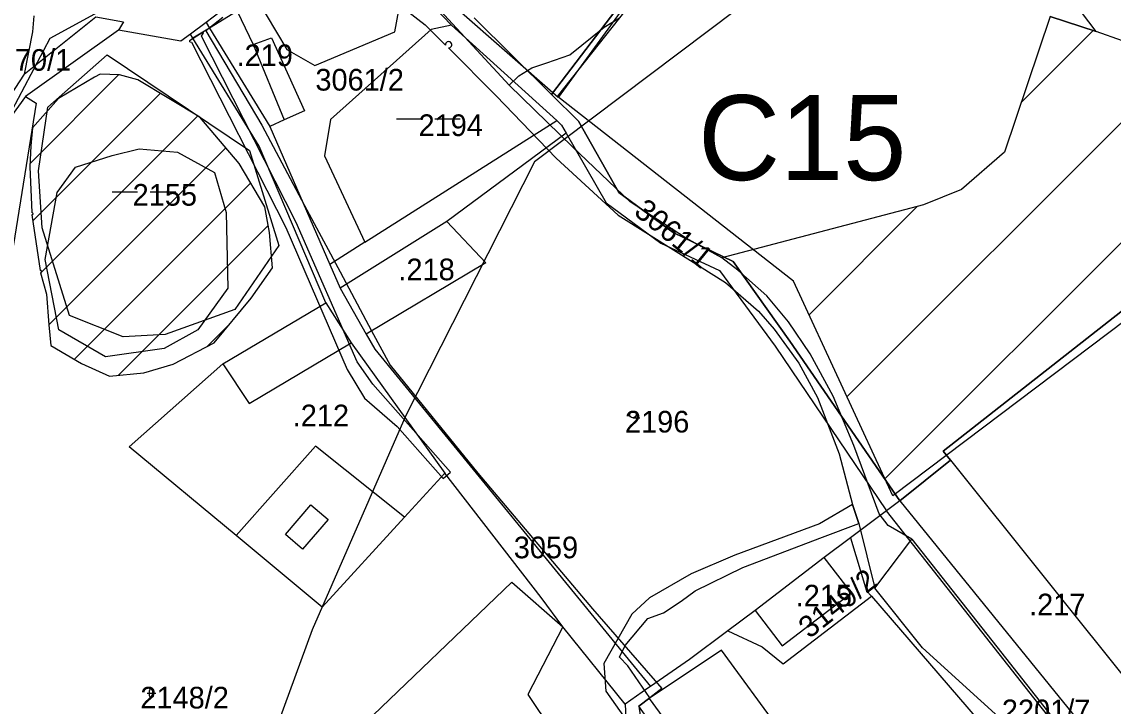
# Model space of a CAD drawing. Extents: x -564810 to -550519, y -1045831 to -1034011.
# Drawn here: x -553398.7 to -553141.5, y -1036979.4 to -1036818.2 of the extents above; entities that cross this region are included whole.
import ezdxf

# ---------------------------------------------------------------- set-up
doc = ezdxf.new("R2010")
doc.units = 0
for name, color, linetype in [('KN stav', 7, 'Continuous'), ('Lesní porost', 7, 'Continuous'), ('Obvod KPU', 7, 'Continuous'), ('označ pol cest', 7, 'Continuous'), ('Parcelní čísla', 7, 'Continuous'), ('Polní cesty stavající', 7, 'Continuous'), ('STG', 7, 'Continuous'), ('Vodní plocha', 7, 'Continuous'), ('Vrstva 22', 7, 'Continuous'), ('Vrstva 33', 7, 'Continuous'), ('Vrstva 4', 7, 'Continuous'), ('Vrstva 5', 7, 'Continuous'), ('zamokř ploch', 7, 'Continuous')]:
    doc.layers.add(name, color=color, linetype=linetype)

msp = doc.modelspace()

# ---------------------------------------------------------------- linework, layer by layer
at = {"layer": 'KN stav'}
for p, q in [((-553249.99, -1036803.99), (-553273.82, -1036835.26)), ((-553273.82, -1036835.26), (-553249.99, -1036803.99)), ((-553310.76, -1036820.54), (-553308.39, -1036807.51)), ((-553308.39, -1036807.51), (-553297.38, -1036819)), ((-553344.62, -1036810.59), (-553336.21, -1036824.69)), ((-553398.1, -1036830.48), (-553381.22, -1036816.98)), ((-553395.79, -1036816.73), (-553396.18, -1036820.54)), ((-553381.22, -1036816.98), (-553374.73, -1036818.18)), ((-553351.92, -1036815.83), (-553355.26, -1036818.32)), ((-553347.94, -1036815.7), (-553344.15, -1036823.53)), ((-553292.1, -1036817.2), (-553273.82, -1036835.26)), ((-553374.73, -1036818.18), (-553375.88, -1036820.14)), ((-553355.26, -1036818.32), (-553358.92, -1036821.05)), ((-553355.26, -1036818.32), (-553354.44, -1036819.67)), ((-553354.44, -1036819.67), (-553340.2, -1036842.81)), ((-553302.23, -1036819.95), (-553325.91, -1036841.16)), ((-553297.38, -1036819), (-553302.23, -1036819.95)), ((-553297.38, -1036819), (-553272.62, -1036841.44)), ((-553396.18, -1036820.54), (-553398.1, -1036830.48)), ((-553375.88, -1036820.14), (-553397.81, -1036835.8)), ((-553361.22, -1036822.76), (-553375.88, -1036820.14)), ((-553358.92, -1036821.05), (-553361.22, -1036822.76)), ((-553358.34, -1036822.05), (-553358.92, -1036821.05)), ((-553342.71, -1036847.46), (-553358.34, -1036822.05)), ((-553344.15, -1036823.53), (-553339.79, -1036821.97)), ((-553339.79, -1036821.97), (-553332.05, -1036839.11)), ((-553329.58, -1036828.48), (-553310.76, -1036820.54)), ((-553336.21, -1036824.69), (-553329.58, -1036828.48)), ((-553392.54, -1036838.26), (-553378.57, -1036825.92)), ((-553378.57, -1036825.92), (-553345.03, -1036848.49)), ((-553398.1, -1036830.48), (-553408.07, -1036845.68)), ((-553273.82, -1036835.26), (-553267.46, -1036841.54)), ((-553267.46, -1036841.54), (-553273.82, -1036835.26)), ((-553397.81, -1036835.8), (-553405.06, -1036845.78)), ((-553395.24, -1036837.37), (-553404.88, -1036896.85)), ((-553397.81, -1036835.8), (-553395.24, -1036837.37)), ((-553394.72, -1036853.26), (-553392.54, -1036838.26)), ((-553332.05, -1036839.11), (-553336.88, -1036841.3)), ((-553336.88, -1036841.3), (-553340.2, -1036842.81)), ((-553340.2, -1036842.81), (-553326.09, -1036875.31)), ((-553325.91, -1036841.16), (-553327.31, -1036849.77)), ((-553317.84, -1036870.08), (-553272.62, -1036841.44)), ((-553272.62, -1036841.44), (-553271.47, -1036842.48)), ((-553271.47, -1036842.48), (-553270.37, -1036844.42)), ((-553267.46, -1036841.54), (-553257.97, -1036858.35)), ((-553257.97, -1036858.35), (-553267.46, -1036841.54)), ((-553270.37, -1036844.42), (-553298.48, -1036865.22)), ((-553270.37, -1036844.42), (-553261, -1036860.79)), ((-553327.03, -1036884.4), (-553342.71, -1036847.46)), ((-553345.03, -1036848.49), (-553338.09, -1036870.83)), ((-553327.31, -1036849.77), (-553317.84, -1036870.08)), ((-553393.84, -1036866.74), (-553394.72, -1036853.26)), ((-553257.97, -1036858.35), (-553245.17, -1036867.84)), ((-553245.17, -1036867.84), (-553257.97, -1036858.35)), ((-553261, -1036860.79), (-553248.05, -1036870.29)), ((-553108.12, -1036861.74), (-553181.53, -1036919.27)), ((-553181.53, -1036919.27), (-553108.12, -1036861.74)), ((-553298.48, -1036865.22), (-553323.65, -1036880.94)), ((-553298.48, -1036865.22), (-553289.32, -1036874.97)), ((-553387.44, -1036887.38), (-553393.84, -1036866.74)), ((-553245.17, -1036867.84), (-553231.07, -1036874.6)), ((-553231.07, -1036874.6), (-553245.17, -1036867.84)), ((-553338.09, -1036870.83), (-553348.45, -1036885.94)), ((-553248.05, -1036870.29), (-553234.23, -1036876.77)), ((-553326.09, -1036875.31), (-553323.65, -1036880.94)), ((-553289.32, -1036874.97), (-553317.51, -1036891.71)), ((-553231.07, -1036874.6), (-553217.71, -1036893.42)), ((-553217.71, -1036893.42), (-553231.07, -1036874.6)), ((-553234.23, -1036876.77), (-553221.11, -1036894.56)), ((-553323.65, -1036880.94), (-553317.51, -1036891.71)), ((-553348.45, -1036885.94), (-553364.87, -1036891.81)), ((-553351.32, -1036898.74), (-553327.03, -1036884.4)), ((-553327.03, -1036884.4), (-553321.08, -1036893.76)), ((-553374.76, -1036892.36), (-553387.44, -1036887.38)), ((-553364.87, -1036891.81), (-553374.76, -1036892.36)), ((-553317.51, -1036891.71), (-553315.45, -1036895.32)), ((-553321.08, -1036893.76), (-553299.02, -1036924.5)), ((-553221.11, -1036894.56), (-553194.93, -1036933.35)), ((-553217.71, -1036893.42), (-553191.76, -1036930.97)), ((-553191.76, -1036930.97), (-553217.71, -1036893.42)), ((-553315.45, -1036895.32), (-553250.53, -1036974.76)), ((-553373.34, -1036918.29), (-553351.32, -1036898.74)), ((-553348.19, -1036939.21), (-553373.34, -1036918.29)), ((-553181.53, -1036919.27), (-553179.8, -1036921.43)), ((-553179.8, -1036921.43), (-553181.53, -1036919.27)), ((-553179.8, -1036921.43), (-553191.76, -1036930.97)), ((-553191.76, -1036930.97), (-553179.8, -1036921.43)), ((-553179.8, -1036921.43), (-553125.14, -1036989.83)), ((-553299.02, -1036924.5), (-553308.52, -1036934.88)), ((-553276.31, -1036953.81), (-553299.02, -1036924.5)), ((-553191.76, -1036930.97), (-553194.93, -1036933.35)), ((-553191.76, -1036930.97), (-553137.02, -1036998.43)), ((-553308.52, -1036934.88), (-553327.91, -1036956.09)), ((-553194.93, -1036933.35), (-553203.4, -1036939.72)), ((-553138.69, -1037004.7), (-553194.93, -1036933.35)), ((-553327.91, -1036956.09), (-553348.19, -1036939.21)), ((-553203.4, -1036939.72), (-553209.57, -1036944.36)), ((-553203.4, -1036939.72), (-553199.61, -1036952.17)), ((-553209.57, -1036944.36), (-553225.87, -1036956.82)), ((-553203.19, -1036952.71), (-553209.57, -1036944.36)), ((-553361.16, -1037024.74), (-553283.16, -1036950.15)), ((-553283.16, -1036950.15), (-553271.17, -1036960.71)), ((-553219.49, -1036965.17), (-553203.19, -1036952.71)), ((-553219.28, -1036969.41), (-553198.46, -1036953.5)), ((-553199.61, -1036952.17), (-553198.46, -1036953.5)), ((-553198.46, -1036953.5), (-553150.62, -1037008.84)), ((-553271.17, -1036960.71), (-553276.31, -1036953.81)), ((-553225.87, -1036956.82), (-553232.29, -1036961.6)), ((-553225.87, -1036956.82), (-553219.49, -1036965.17)), ((-553271.17, -1036960.71), (-553279.4, -1036976.59)), ((-553256.47, -1036978.92), (-553271.17, -1036960.71)), ((-553232.29, -1036961.6), (-553241.37, -1036968.35)), ((-553232.29, -1036961.6), (-553224.17, -1036965.4)), ((-553233.78, -1036966.21), (-553250.84, -1036977.56)), ((-553182.33, -1037036.26), (-553233.78, -1036966.21)), ((-553224.17, -1036965.4), (-553219.28, -1036969.41)), ((-553241.37, -1036968.35), (-553250.53, -1036974.76)), ((-553279.4, -1036976.59), (-553270.4, -1036990.03)), ((-553251.12, -1036975.17), (-553256.47, -1036978.92)), ((-553250.53, -1036974.76), (-553251.12, -1036975.17)), ((-553256.47, -1036978.92), (-553256.3, -1036982.22)), ((-553250.84, -1036977.56), (-553204.66, -1037039.97))]:
    msp.add_line(p, q, dxfattribs=at)
at = {"layer": 'Lesní porost'}
for p, q in [((-553163.17, -1036837.18), (-553146.22, -1036820.23)), ((-553204.22, -1036906.51), (-553125.3, -1036827.59)), ((-553195.27, -1036925.84), (-553112.07, -1036842.64)), ((-553213.17, -1036887.17), (-553187.67, -1036861.68)), ((-553226.2, -1036871.92), (-553226, -1036871.72))]:
    msp.add_line(p, q, dxfattribs=at)
for points in [[(-553233.71, -1036873.74), (-553242.27, -1036869.02), (-553255.3, -1036860.61), (-553268.87, -1036847.6), (-553283.82, -1036833.12), (-553281.51, -1036830.86), (-553278.49, -1036829), (-553274.94, -1036827.84), (-553269.56, -1036825.99), (-553261.44, -1036819.42), (-553257.85, -1036817.2)], [(-553114.49, -1036831.41), (-553145.54, -1036820.45), (-553156.36, -1036816.94), (-553167.1, -1036848.85), (-553177.25, -1036857.64), (-553186.23, -1036861.3), (-553233.71, -1036873.74)]]:
    msp.add_lwpolyline(points, dxfattribs=at)
at = {"layer": 'Obvod KPU'}
for p, q in [((-553249.53, -1036804.61), (-553272.29, -1036836)), ((-553351.3, -1036817.14), (-553355.33, -1036820.26)), ((-553272.29, -1036836), (-553296.32, -1036814.94)), ((-553355.33, -1036820.26), (-553342.08, -1036842.48)), ((-553342.08, -1036842.48), (-553332.03, -1036861.48)), ((-553332.03, -1036861.48), (-553323.67, -1036877.07)), ((-553323.67, -1036877.07), (-553316.23, -1036890.95)), ((-553316.23, -1036890.95), (-553311.9, -1036899.03)), ((-553311.9, -1036899.03), (-553291.24, -1036924.49)), ((-553291.24, -1036924.49), (-553281.81, -1036935.62)), ((-553281.81, -1036935.62), (-553264.19, -1036956.46)), ((-553264.19, -1036956.46), (-553247.82, -1036975.19)), ((-553247.82, -1036975.19), (-553250.7, -1036977.4)), ((-553250.7, -1036977.4), (-553253.25, -1036979.35)), ((-553253.25, -1036979.35), (-553251.83, -1036989.09))]:
    msp.add_line(p, q, dxfattribs=at)
at = {"layer": 'Polní cesty stavající'}
for p, q in [((-553315.27, -1036809.8), (-553303.65, -1036818.85)), ((-553145.54, -1036820.45), (-553150.46, -1036813.94)), ((-553283.82, -1036833.12), (-553300.04, -1036815.62)), ((-553156.36, -1036816.94), (-553145.54, -1036820.45)), ((-553303.65, -1036818.85), (-553298.86, -1036823.64)), ((-553355.95, -1036820.65), (-553359.11, -1036822.67)), ((-553356.3, -1036821.56), (-553355.85, -1036820.75)), ((-553334, -1036865.44), (-553356.3, -1036821.56)), ((-553358.71, -1036823), (-553336.46, -1036866.61)), ((-553298.15, -1036824.34), (-553286.85, -1036835.63)), ((-553268.87, -1036847.6), (-553283.82, -1036833.12)), ((-553286.85, -1036835.63), (-553272.73, -1036850.32)), ((-553255.3, -1036860.61), (-553268.87, -1036847.6)), ((-553272.73, -1036850.32), (-553258.12, -1036863.75)), ((-553242.27, -1036869.02), (-553255.3, -1036860.61)), ((-553258.12, -1036863.75), (-553244.48, -1036872.29)), ((-553319.61, -1036898.3), (-553334, -1036865.44)), ((-553336.46, -1036866.61), (-553322.01, -1036900.09)), ((-553233.71, -1036873.74), (-553242.27, -1036869.02)), ((-553244.48, -1036872.29), (-553232.81, -1036879.6)), ((-553229.95, -1036876.71), (-553233.71, -1036873.74)), ((-553223.07, -1036882.7), (-553229.95, -1036876.71)), ((-553232.81, -1036879.6), (-553225.04, -1036886.35)), ((-553217.99, -1036888.84), (-553223.07, -1036882.7)), ((-553225.04, -1036886.35), (-553221.36, -1036890.54)), ((-553212.86, -1036896.42), (-553217.99, -1036888.84)), ((-553221.36, -1036890.54), (-553215.58, -1036898.61)), ((-553207.49, -1036906.34), (-553212.86, -1036896.42)), ((-553315.93, -1036903.53), (-553319.61, -1036898.3)), ((-553215.58, -1036898.61), (-553211.16, -1036906.67)), ((-553322.01, -1036900.09), (-553317.88, -1036906.83)), ((-553308.82, -1036911.6), (-553315.93, -1036903.53)), ((-553317.88, -1036906.83), (-553310.22, -1036913.49)), ((-553211.16, -1036906.67), (-553206.05, -1036919.91)), ((-553202.58, -1036917.95), (-553207.49, -1036906.34)), ((-553297.64, -1036924.28), (-553308.82, -1036911.6)), ((-553310.22, -1036913.49), (-553299.36, -1036925.78)), ((-553206.05, -1036919.91), (-553202.91, -1036931.87)), ((-553196.66, -1036934.05), (-553202.58, -1036917.95)), ((-553299.36, -1036925.78), (-553297.64, -1036924.28)), ((-553202.91, -1036931.87), (-553201.44, -1036936.31)), ((-553194.54, -1036936.79), (-553196.66, -1036934.05)), ((-553201.44, -1036936.31), (-553197.67, -1036951.56)), ((-553188.96, -1036940.03), (-553194.54, -1036936.79)), ((-553197.67, -1036951.56), (-553188.96, -1036940.03))]:
    msp.add_line(p, q, dxfattribs=at)
for points in [[(-553359.07, -1036822.91), (-553358.71, -1036823)], [(-553202.91, -1036931.87), (-553210.68, -1036936.44), (-553230.68, -1036943.79), (-553240.92, -1036948.18), (-553250.74, -1036953.84), (-553254.93, -1036957.7), (-553261.52, -1036969.35), (-553261.05, -1036975.84), (-553246.86, -1036995.93)], [(-553208.22, -1037043.14), (-553253.25, -1036979.35), (-553250.7, -1036977.4), (-553255.89, -1036969.85), (-553257.79, -1036967.8), (-553256.49, -1036965.12), (-553251.17, -1036958.74), (-553247.43, -1036957.38), (-553243.26, -1036954.67), (-553239.99, -1036952.2), (-553228.73, -1036946.69), (-553209.97, -1036939.57), (-553201.44, -1036936.31), (-553202.91, -1036931.87)], [(-553188.96, -1036940.03), (-553168.93, -1036965.42), (-553138.92, -1037003.49)], [(-553139.96, -1037010.87), (-553144.33, -1037006.11), (-553158.94, -1036990.61), (-553186.4, -1036965.63), (-553197.67, -1036951.56)]]:
    msp.add_lwpolyline(points, dxfattribs=at)
for centre, radius, start, end in [((-553355.7, -1036820.49), 0.3, 212.5926, 240), ((-553359.36, -1036822.83), 0.3, 345.3432, 32.5926), ((-553298.11, -1036823.59), 0.75, 266.5757, 183.4925)]:
    msp.add_arc(centre, radius, start, end, dxfattribs=at)
at = {"layer": 'STG'}
msp.add_lwpolyline([(-553196.13, -1036789.62), (-553277.88, -1036851.18), (-553308.2, -1036910.9), (-553330.24, -1036961.43), (-553350.45, -1037016.56), (-553366.98, -1037068.01), (-553390.87, -1037124.06), (-553420.26, -1037173.67), (-553443.22, -1037210.43), (-553471.7, -1037229.72), (-553504.77, -1037267.39), (-553528.65, -1037307.82), (-553552.53, -1037334.46), (-553583.76, -1037353.76), (-553622.34, -1037363.86), (-553655.41, -1037373.05), (-553676.54, -1037388.67), (-553691.23, -1037407.05)], dxfattribs=at)
at = {"layer": 'Vodní plocha'}
for p, q in [((-553396.72, -1036851.56), (-553375.84, -1036830.67)), ((-553381.57, -1036831.18), (-553390.04, -1036836.26)), ((-553380.22, -1036830.53), (-553381.57, -1036831.18)), ((-553375.66, -1036830.68), (-553380.22, -1036830.53)), ((-553371.34, -1036831.85), (-553375.66, -1036830.68)), ((-553356.73, -1036840.62), (-553371.34, -1036831.85)), ((-553396.07, -1036865.05), (-553366.05, -1036835.03)), ((-553390.04, -1036836.26), (-553396.15, -1036843.13)), ((-553394.21, -1036877.34), (-553357.21, -1036840.33)), ((-553347.46, -1036851.52), (-553356.73, -1036840.62)), ((-553396.15, -1036843.13), (-553396.53, -1036847.39)), ((-553396.53, -1036847.39), (-553396.76, -1036852.34)), ((-553392.27, -1036889.53), (-553350.58, -1036847.85)), ((-553396.76, -1036852.34), (-553396.33, -1036863.06)), ((-553341.38, -1036861.77), (-553347.46, -1036851.52)), ((-553386.27, -1036897.67), (-553344.73, -1036856.13)), ((-553396.28, -1036863.66), (-553394.34, -1036876.73)), ((-553340.31, -1036867.82), (-553341.38, -1036861.77)), ((-553375.89, -1036901.44), (-553340.6, -1036866.15)), ((-553339.6, -1036876.11), (-553340.31, -1036867.82)), ((-553344.65, -1036883.3), (-553339.6, -1036876.11)), ((-553394.22, -1036877.32), (-553392.82, -1036882.31)), ((-553392.82, -1036882.31), (-553392.27, -1036889.54)), ((-553353.31, -1036893.8), (-553344.65, -1036883.3)), ((-553354.96, -1036894.65), (-553349.54, -1036889.23)), ((-553392.27, -1036889.54), (-553391.8, -1036894.45)), ((-553391.8, -1036894.45), (-553384.63, -1036898.63)), ((-553362.98, -1036898.78), (-553353.31, -1036893.8)), ((-553384.63, -1036898.63), (-553378.02, -1036901.65)), ((-553369.89, -1036900.85), (-553362.98, -1036898.78)), ((-553378.02, -1036901.65), (-553369.89, -1036900.85))]:
    msp.add_line(p, q, dxfattribs=at)
for centre, start, end in [((-553396.32, -1036863.36), 278.4057, 92.2865), ((-553394.3, -1036877.03), 285.6583, 98.4057)]:
    msp.add_arc(centre, 0.3, start, end, dxfattribs=at)
at = {"layer": 'Vrstva 33'}
msp.add_lwpolyline([(-553437.86, -1037027.66), (-553431.51, -1036952.06), (-553425.86, -1036904.01), (-553418.79, -1036878.58), (-553403.96, -1036844.66), (-553391.96, -1036822.05), (-553370.06, -1036810.04), (-553343.4, -1036794.85), (-553314.8, -1036777.54), (-553297.85, -1036767.29), (-553277.72, -1036752.81), (-553253.71, -1036731.26), (-553251.95, -1036725.61), (-553243.83, -1036717.84), (-553220.52, -1036713.6), (-553180.16, -1036709.5), (-553163.92, -1036709.85), (-553122.95, -1036708.79)], dxfattribs=at)
msp.add_lwpolyline([(-553390.36, -1036858.37), (-553386.02, -1036852.45), (-553377.34, -1036849.69), (-553371.02, -1036848.11), (-553361.95, -1036848.9), (-553353.27, -1036853.64), (-553350.51, -1036863.11), (-553350.11, -1036880.88), (-553357.21, -1036890.75), (-553365.11, -1036895.09), (-553378.92, -1036897.06), (-553389.97, -1036890.75), (-553393.12, -1036874.17)], close=True, dxfattribs=at)
at = {"layer": 'Vrstva 4'}
for p, q in [((-553347.94, -1036815.7), (-553354.44, -1036819.66)), ((-553354.44, -1036819.66), (-553358.34, -1036822.05)), ((-553344.15, -1036823.53), (-553336.88, -1036841.3)), ((-553317.84, -1036870.08), (-553326.1, -1036875.3)), ((-553345.06, -1036908.07), (-553321.08, -1036893.76)), ((-553351.32, -1036898.74), (-553345.06, -1036908.07)), ((-553329.49, -1036918.12), (-553348.19, -1036939.21)), ((-553308.52, -1036934.88), (-553329.49, -1036918.12)), ((-553336.53, -1036938.92), (-553330.52, -1036931.95)), ((-553330.52, -1036931.95), (-553326.48, -1036935.43)), ((-553326.48, -1036935.43), (-553332.49, -1036942.4)), ((-553332.49, -1036942.4), (-553336.53, -1036938.92))]:
    msp.add_line(p, q, dxfattribs=at)
at = {"layer": 'Vrstva 5'}
msp.add_lwpolyline([(-553100.28, -1036859.58), (-553193.44, -1036929.8), (-553216.84, -1036879.25), (-553272.47, -1036835.74), (-553248.18, -1036805.09), (-553243.47, -1036809.64), (-553213.05, -1036767.94), (-553204, -1036777.38), (-553165.87, -1036739.23), (-553153.82, -1036717.79), (-553120.78, -1036720.53)], dxfattribs=at)
at = {"layer": 'zamokř ploch'}
for p, q in [((-553310.36, -1036841.03), (-553304.36, -1036841.03)), ((-553301.36, -1036841.03), (-553295.36, -1036841.03)), ((-553377.4, -1036858.22), (-553371.4, -1036858.22)), ((-553368.4, -1036858.22), (-553362.4, -1036858.22)), ((-553254.67, -1036911.43), (-553253.07, -1036911.43)), ((-553369.12, -1036976.32), (-553367.12, -1036976.32)), ((-553368.62, -1036975.82), (-553368.62, -1036976.82)), ((-553367.62, -1036975.82), (-553367.62, -1036976.82))]:
    msp.add_line(p, q, dxfattribs=at)
msp.add_circle((-553254.67, -1036910.68), 0.75, dxfattribs=at)
for centre, start, end in [((-553368.12, -1036975.82), 0, 180), ((-553368.12, -1036976.82), 180, 0)]:
    msp.add_arc(centre, 0.5, start, end, dxfattribs=at)

# ---------------------------------------------------------------- texts
at = {"layer": 'označ pol cest'}
msp.add_text('C15', height=20, dxfattribs=at).set_placement((-553239.3, -1036855.45))
at = {"layer": 'Parcelní čísla'}
for s, p in [('2870/1', (-553407.89, -1036829.71)), ('3061/2', (-553329.48, -1036834.37)), ('2194', (-553305.18, -1036845.08)), ('2155', (-553372.55, -1036861.48)), ('2196', (-553256.54, -1036914.92)), ('3059', (-553282.74, -1036944.54)), ('2148/2', (-553370.73, -1036979.92)), ('2201/7', (-553167.73, -1036982.93))]:
    msp.add_text(s, height=5.1, dxfattribs=at).set_placement(p)
for s, rotation, p in [('3061/1', 320.8921, (-553254.7, -1036863.39)), ('3149/2', 38.3821, (-553213.07, -1036963.62))]:
    msp.add_text(s, height=5.1, rotation=rotation, dxfattribs=at).set_placement(p)
at = {"layer": 'Vrstva 22'}
for s, p in [('.219', (-553348.06, -1036828.61)), ('.218', (-553309.92, -1036879.05)), ('.212', (-553334.83, -1036913.45)), ('.215', (-553216.31, -1036955.89)), ('.217', (-553161.31, -1036957.98))]:
    msp.add_text(s, height=5.1, dxfattribs=at).set_placement(p)

doc.saveas('drawing.dxf')
